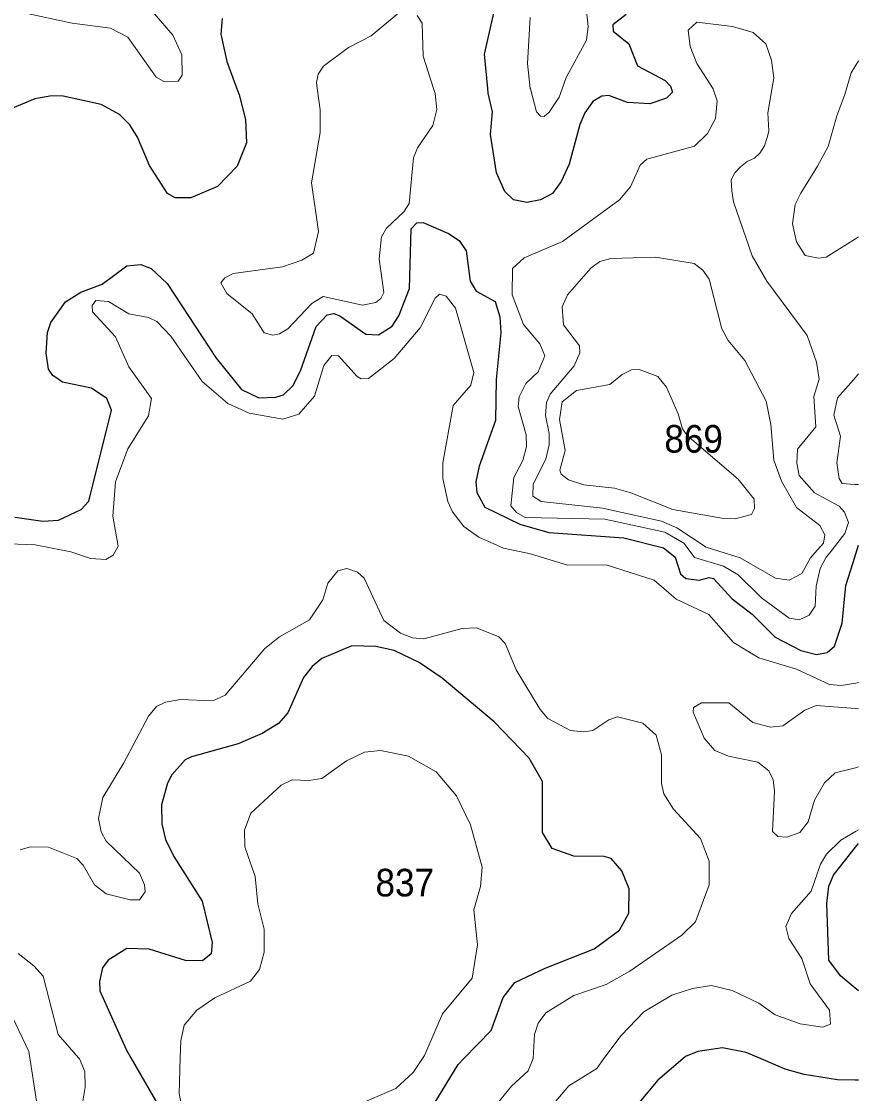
# Model space of a CAD drawing. Extents: x 473.9 to 500, y 7733.1 to 7760.8.
# Drawn here: x 497.575 to 500, y 7743.401 to 7746.506 of the extents above; entities that cross this region are included whole.
import ezdxf

# ---------------------------------------------------------------- set-up
doc = ezdxf.new("R2010")
doc.units = 0
doc.header["$LTSCALE"] = 0.032
doc.layers.add('1', color=7, linetype='Continuous', lineweight=25)
doc.layers.add('2', color=7, linetype='Continuous', lineweight=13)
doc.layers.add('21', color=7, linetype='Continuous')

msp = doc.modelspace()

# ---------------------------------------------------------------- linework, layer by layer
at = {"layer": '1'}
for points in [[(499.3263, 7746.5263), (499.2885, 7746.4964), (499.2892, 7746.4788), (499.334, 7746.4418), (499.3596, 7746.3778), (499.4397, 7746.3355), (499.4556, 7746.3191), (499.4581, 7746.3105), (499.4606, 7746.302), (499.4431, 7746.284), (499.395, 7746.2681), (499.3308, 7746.2721), (499.276, 7746.292), (499.2558, 7746.2897), (499.2303, 7746.2742), (499.2071, 7746.2415), (499.1923, 7746.2081), (499.1618, 7746.0936), (499.138, 7746.0426), (499.1137, 7746.008), (499.0789, 7745.9895), (499.0388, 7745.9817), (499.0002, 7745.9901), (498.9752, 7746.0136), (498.9512, 7746.0679), (498.9336, 7746.179), (498.9399, 7746.2447), (498.927, 7746.2984), (498.9257, 7746.3121), (498.9159, 7746.4114), (498.9608, 7746.6081)], [(498.1559, 7746.5154), (498.1523, 7746.4693), (498.1698, 7746.3904), (498.198, 7746.3143), (498.2054, 7746.2942), (498.2241, 7746.2227), (498.2269, 7746.1546), (498.1994, 7746.0872), (498.1427, 7746.0285), (498.0656, 7745.996), (498.0202, 7745.9953), (497.9976, 7746.008), (497.9459, 7746.0893), (497.9112, 7746.1711), (497.8883, 7746.2069), (497.8587, 7746.2371), (497.8059, 7746.2662), (497.696, 7746.2904), (497.6631, 7746.2913), (497.6133, 7746.2824), (497.542, 7746.2524)], [(497.5559, 7745.0706), (497.6368, 7745.0587), (497.6821, 7745.0625), (497.7473, 7745.0927), (497.7696, 7745.117), (497.8353, 7745.3809), (497.8221, 7745.414), (497.7778, 7745.4443), (497.6938, 7745.4616), (497.6658, 7745.4806), (497.6526, 7745.4997), (497.6463, 7745.5462), (497.6504, 7745.6053), (497.6603, 7745.6342), (497.7023, 7745.6943), (497.7465, 7745.7223), (497.8089, 7745.746), (497.88, 7745.7986), (497.9207, 7745.8025), (497.9506, 7745.7905), (497.9964, 7745.7473), (498.1388, 7745.5312), (498.2125, 7745.4405), (498.2625, 7745.4162), (498.3118, 7745.4183), (498.334, 7745.4249), (498.3614, 7745.4509), (498.383, 7745.4943), (498.4288, 7745.6228), (498.46, 7745.6563), (498.48, 7745.6602), (498.4973, 7745.6538), (498.572, 7745.6005), (498.6091, 7745.5992), (498.6487, 7745.624), (498.6683, 7745.6535), (498.6985, 7745.7327), (498.7038, 7745.9054), (498.7206, 7745.9235), (498.7388, 7745.9238), (498.8123, 7745.892), (498.8432, 7745.8716), (498.8634, 7745.8422), (498.8743, 7745.7547), (498.8921, 7745.7256), (498.9471, 7745.6954), (498.9605, 7745.6511), (498.9632, 7745.605), (498.9499, 7745.4695), (498.9479, 7745.3506), (498.9006, 7745.2183), (498.8909, 7745.1727), (498.8937, 7745.142), (498.9172, 7745.0996), (499.0182, 7745.0502)], [(499.0182, 7745.0502), (499.1027, 7745.0263), (499.3201, 7745.0112), (499.4349, 7744.9816), (499.4528, 7744.9675), (499.4688, 7744.9549), (499.4842, 7744.9063), (499.4992, 7744.8935), (499.5379, 7744.8883), (499.567, 7744.8957), (499.5801, 7744.893), (499.6342, 7744.8341), (499.6915, 7744.7903), (499.7587, 7744.7231), (499.833, 7744.6846), (499.8777, 7744.6731), (499.9092, 7744.6789), (499.9303, 7744.6976), (499.9521, 7744.7637), (499.9632, 7744.8727), (499.9844, 7744.9398), (500, 7744.9892)], [(498.7595, 7743.3539), (498.8395, 7743.4857), (498.8565, 7743.5031), (498.9355, 7743.5837), (498.9702, 7743.6794), (499.0038, 7743.7233), (499.0919, 7743.765), (499.234, 7743.8209), (499.3077, 7743.8748), (499.3348, 7743.9234), (499.3352, 7743.9947), (499.3145, 7744.0465), (499.2834, 7744.0821), (499.2625, 7744.0875), (499.1748, 7744.0891), (499.1123, 7744.1108), (499.0847, 7744.1579), (499.0845, 7744.3054), (499.0461, 7744.3727), (498.9443, 7744.4783), (498.7939, 7744.6041), (498.7272, 7744.6494), (498.6547, 7744.6842), (498.6016, 7744.6962), (498.5316, 7744.6977), (498.4452, 7744.661), (498.417, 7744.6379), (498.3919, 7744.6067), (498.3461, 7744.5043), (498.3195, 7744.4731), (498.2723, 7744.4443), (498.2023, 7744.4147), (498.0673, 7744.3771), (498.0491, 7744.3675), (498.0105, 7744.3247), (497.9977, 7744.3002), (497.9807, 7744.2372), (497.981, 7744.1827), (497.9925, 7744.1371), (498.0163, 7744.088), (498.0983, 7743.959), (498.1277, 7743.8392), (498.1241, 7743.8057), (498.0994, 7743.7856), (498.0501, 7743.787), (497.9448, 7743.8192), (497.8804, 7743.8212), (497.8264, 7743.7876), (497.8096, 7743.7659), (497.8007, 7743.7255), (497.8014, 7743.6986), (497.8777, 7743.5291), (497.8918, 7743.5046), (497.9852, 7743.3428)], [(500, 7743.6991), (499.9845, 7743.7117), (499.9472, 7743.742), (499.9142, 7743.7881), (499.908, 7743.9514), (499.9135, 7744.0025), (499.9274, 7744.0341), (499.9876, 7744.1101), (500, 7744.1258)], [(500, 7743.4404), (499.9903, 7743.4405), (499.9391, 7743.4411), (499.8427, 7743.4562), (499.7869, 7743.4724), (499.7178, 7743.5018), (499.6745, 7743.5202), (499.6056, 7743.5335), (499.5343, 7743.5228), (499.4983, 7743.5087), (499.4906, 7743.5021), (499.418, 7743.4399), (499.3054, 7743.3048)]]:
    msp.add_lwpolyline(points, dxfattribs=at)
at = {"layer": '2'}
for points in [[(499.0484, 7746.518), (499.0405, 7746.385), (499.0489, 7746.3125), (499.0491, 7746.3117), (499.0665, 7746.2443), (499.0782, 7746.2317), (499.0894, 7746.2316), (499.104, 7746.2435), (499.1323, 7746.287), (499.1411, 7746.3115), (499.1528, 7746.3439), (499.2115, 7746.4523), (499.2166, 7746.4922), (499.2085, 7746.5643)], [(497.5777, 7746.5319), (497.7216, 7746.5011), (497.8324, 7746.487), (497.8825, 7746.4608), (497.9648, 7746.3454), (497.9868, 7746.3329), (498.029, 7746.3331), (498.0402, 7746.3505), (498.0392, 7746.4093), (498.0133, 7746.4671), (497.9599, 7746.5281)], [(498.6685, 7746.531), (498.5882, 7746.465), (498.5224, 7746.4306), (498.4496, 7746.3773), (498.4343, 7746.3541), (498.4295, 7746.33), (498.4316, 7746.3136), (498.4398, 7746.2501), (498.4398, 7746.1847), (498.415, 7746.0394), (498.4351, 7745.8984), (498.4204, 7745.8358), (498.3874, 7745.8149), (498.3311, 7745.7958), (498.188, 7745.7768), (498.1641, 7745.7639), (498.1522, 7745.7498), (498.1701, 7745.7184), (498.2427, 7745.6601), (498.278, 7745.6042), (498.3026, 7745.5975), (498.3225, 7745.6015), (498.3468, 7745.6164), (498.4161, 7745.6895), (498.449, 7745.7098), (498.5626, 7745.6852), (498.6013, 7745.6926), (498.6158, 7745.7037), (498.6244, 7745.7216), (498.6113, 7745.8186), (498.6182, 7745.8824), (498.6328, 7745.9079), (498.683, 7745.9549), (498.6977, 7745.9788), (498.7103, 7746.1112), (498.7221, 7746.1401), (498.7664, 7746.2051), (498.7782, 7746.2511), (498.7735, 7746.2976), (498.7686, 7746.3126), (498.7381, 7746.4061), (498.7359, 7746.5015), (498.721, 7746.5238)], [(500, 7746.392), (499.9783, 7746.3573), (499.9604, 7746.2953), (499.9367, 7746.2332), (499.9115, 7746.1445), (499.8809, 7746.0874), (499.8331, 7746.0094), (499.8166, 7745.9767), (499.8083, 7745.9203), (499.8199, 7745.868), (499.8457, 7745.8282), (499.8843, 7745.821), (499.9057, 7745.824), (499.9909, 7745.8773), (500, 7745.883)], [(500, 7744.5919), (499.9919, 7744.5904), (499.9498, 7744.5828), (499.9158, 7744.5861), (499.8203, 7744.631), (499.7113, 7744.6629), (499.6372, 7744.7079), (499.5665, 7744.789), (499.4718, 7744.8337), (499.4077, 7744.8882), (499.2691, 7744.933), (499.1566, 7744.9316), (499.0493, 7744.9647), (499.0362, 7744.9675), (498.9711, 7744.9814), (498.8997, 7745.0131), (498.8564, 7745.0435), (498.824, 7745.0859), (498.8096, 7745.1164), (498.7953, 7745.1829), (498.7953, 7745.2278), (498.8253, 7745.3945), (498.8764, 7745.4533), (498.8852, 7745.4895), (498.8327, 7745.676), (498.8051, 7745.7113), (498.7858, 7745.7169), (498.7729, 7745.7054), (498.7302, 7745.6195), (498.6543, 7745.5306), (498.5806, 7745.4721), (498.5593, 7745.4714), (498.5472, 7745.4778), (498.4934, 7745.5377), (498.4736, 7745.5386), (498.4506, 7745.5104), (498.4234, 7745.4208), (498.3785, 7745.3687), (498.3315, 7745.3547), (498.2341, 7745.3721), (498.1724, 7745.4), (498.0978, 7745.4636), (498.0072, 7745.595), (497.9672, 7745.6378), (497.9425, 7745.6494), (497.8856, 7745.66), (497.8267, 7745.6949), (497.7898, 7745.698), (497.7798, 7745.6836), (497.7809, 7745.6654), (497.8472, 7745.5934), (497.8858, 7745.5059), (497.9511, 7745.4145), (497.9432, 7745.364), (497.883, 7745.2691), (497.8468, 7745.1732), (497.8393, 7745.0736), (497.8545, 7744.9865), (497.8439, 7744.9675), (497.8403, 7744.9611), (497.8196, 7744.9481), (497.7746, 7744.9506), (497.7263, 7744.9675), (497.718, 7744.9704), (497.6143, 7744.9904), (497.4887, 7744.9951)], [(500, 7745.4854), (499.9849, 7745.4683), (499.9394, 7745.4168), (499.928, 7745.3661), (499.9479, 7745.3056), (499.9371, 7745.2279), (499.9434, 7745.1831), (499.9526, 7745.168), (499.9892, 7745.1658), (500, 7745.1652)], [(497.9916, 7744.5348), (498.0352, 7744.5426), (498.1291, 7744.5384), (498.165, 7744.5554), (498.2799, 7744.6905), (498.3228, 7744.724), (498.4097, 7744.773), (498.448, 7744.8318), (498.462, 7744.88), (498.491, 7744.915), (498.517, 7744.922), (498.5481, 7744.9114), (498.5672, 7744.8944), (498.6248, 7744.7718), (498.673, 7744.7347), (498.7073, 7744.7209), (498.7405, 7744.7179), (498.8515, 7744.7484), (498.8927, 7744.75), (498.9579, 7744.7238), (498.976, 7744.7046), (499.0084, 7744.6285), (499.0779, 7744.514), (499.0997, 7744.4881), (499.1654, 7744.4526), (499.2037, 7744.4486), (499.2297, 7744.4526), (499.2763, 7744.4836), (499.3011, 7744.4926), (499.3753, 7744.4737), (499.4139, 7744.4394), (499.4287, 7744.3826), (499.4291, 7744.2993), (499.4362, 7744.2692), (499.464, 7744.2246), (499.5417, 7744.14), (499.5673, 7744.0748), (499.5676, 7744.0058), (499.5277, 7743.8984), (499.4882, 7743.86), (499.3377, 7743.7556), (499.2688, 7743.717), (499.1752, 7743.6858), (499.0936, 7743.6356), (499.0722, 7743.6048), (499.0611, 7743.572), (499.0573, 7743.5028), (499.0573, 7743.5026), (499.0429, 7743.467), (498.994, 7743.4227), (498.9047, 7743.3125)], [(497.571, 7744.1074), (497.601, 7744.1164), (497.6534, 7744.1149), (497.7349, 7744.0826), (497.7534, 7744.0632), (497.7866, 7744.0059), (497.8197, 7743.9795), (497.89, 7743.9625), (497.9165, 7743.9624), (497.9332, 7743.9853), (497.9312, 7744.0061), (497.9165, 7744.04), (497.8201, 7744.1326), (497.8056, 7744.1591), (497.7975, 7744.1984), (497.8104, 7744.2587), (497.8716, 7744.3589), (497.9427, 7744.4944), (497.9661, 7744.5224), (497.9916, 7744.5348)], [(500, 7744.5157), (499.9913, 7744.5164), (499.8769, 7744.5255), (499.8442, 7744.5115), (499.7802, 7744.4666), (499.7451, 7744.4622), (499.6936, 7744.4763), (499.6237, 7744.5326), (499.5451, 7744.533), (499.5222, 7744.5198), (499.5204, 7744.5059), (499.5528, 7744.4311), (499.584, 7744.3948), (499.6234, 7744.3781), (499.7084, 7744.3615), (499.7402, 7744.3361), (499.7522, 7744.3096), (499.756, 7744.277), (499.7504, 7744.16), (499.7657, 7744.1455), (499.7923, 7744.1442), (499.8294, 7744.1571), (499.8542, 7744.1888), (499.8724, 7744.2515), (499.9017, 7744.3014), (499.9324, 7744.33), (499.9909, 7744.3449), (500, 7744.3472)], [(498.0649, 7743.2335), (498.0319, 7743.4018), (498.0349, 7743.5044), (498.0364, 7743.554), (498.0461, 7743.5997), (498.0832, 7743.6425), (498.1348, 7743.6785), (498.238, 7743.7271), (498.2644, 7743.7604), (498.2783, 7743.8107), (498.2775, 7743.8771), (498.2597, 7743.9506), (498.2514, 7744.03), (498.2215, 7744.1155), (498.221, 7744.1644), (498.2395, 7744.2135), (498.3269, 7744.2943), (498.3592, 7744.3098), (498.4072, 7744.3079), (498.4452, 7744.3141), (498.5163, 7744.3649), (498.5685, 7744.3897), (498.6151, 7744.3946), (498.696, 7744.3782), (498.7764, 7744.3331), (498.8354, 7744.2636), (498.8758, 7744.1794), (498.9092, 7744.0567), (498.9045, 7744.0015), (498.8853, 7743.9334), (498.8964, 7743.8325), (498.8809, 7743.7356), (498.7949, 7743.6327), (498.7426, 7743.5119), (498.7368, 7743.5033), (498.7095, 7743.4624), (498.6593, 7743.4163), (498.5428, 7743.3654)], [(499.9489, 7744.135), (499.9909, 7744.1599), (500, 7744.1653)], [(499.0841, 7743.3338), (499.1608, 7743.4233), (499.2415, 7743.4741), (499.2624, 7743.5025), (499.3122, 7743.5699), (499.3781, 7743.638), (499.4588, 7743.686), (499.5184, 7743.7059), (499.5743, 7743.7143), (499.6342, 7743.7002), (499.7113, 7743.6633), (499.7583, 7743.6298), (499.8308, 7743.6033), (499.8956, 7743.5939), (499.9186, 7743.602), (499.9158, 7743.6428), (499.8593, 7743.7188), (499.8354, 7743.793), (499.7979, 7743.8503), (499.789, 7743.8856), (499.8054, 7743.9232), (499.863, 7743.988), (499.89, 7744.0659), (499.9067, 7744.0947), (499.9489, 7744.135)], [(496.8253, 7743.3976), (496.8983, 7743.4202), (497.0119, 7743.4315), (497.0666, 7743.4604), (497.0827, 7743.481), (497.0884, 7743.5058), (497.1101, 7743.5994), (497.1301, 7743.6524), (497.1925, 7743.7455), (497.2221, 7743.772), (497.2663, 7743.7938), (497.3597, 7743.8235), (497.4148, 7743.8203), (497.4621, 7743.7763), (497.5258, 7743.6828), (497.5299, 7743.6634), (497.5959, 7743.5228), (497.5986, 7743.505), (497.6257, 7743.3291)], [(497.7467, 7743.3444), (497.7597, 7743.4199), (497.7587, 7743.465), (497.7429, 7743.5017), (497.7402, 7743.5048), (497.6814, 7743.5727), (497.6374, 7743.741), (497.6108, 7743.7716), (497.5654, 7743.8067)]]:
    msp.add_lwpolyline(points, dxfattribs=at)
for points in [[(499.7488, 7746.3096), (499.7543, 7746.3426), (499.7478, 7746.3948), (499.7316, 7746.4414), (499.6951, 7746.4748), (499.6352, 7746.4922), (499.5311, 7746.5043), (499.5063, 7746.481), (499.5119, 7746.4335), (499.5317, 7746.3846), (499.5788, 7746.3112), (499.5792, 7746.3101), (499.5903, 7746.2768), (499.5858, 7746.2249), (499.5628, 7746.1816), (499.5247, 7746.1457), (499.3868, 7746.1079), (499.3673, 7746.0899), (499.3394, 7746.0271), (499.3076, 7745.9894), (499.1422, 7745.8696), (499.0311, 7745.8214), (498.9969, 7745.7909), (498.9963, 7745.7151), (499.0288, 7745.6284), (499.0769, 7745.5732), (499.091, 7745.5379), (499.0719, 7745.4921), (499.0364, 7745.458), (499.0167, 7745.4195), (499.014, 7745.3911), (499.0371, 7745.3094), (499.038, 7745.2756), (499.0275, 7745.2348), (499.001, 7745.186), (498.9923, 7745.1031), (499.0087, 7745.0844), (499.0345, 7745.0699), (499.2646, 7745.0654), (499.4384, 7745.0274), (499.4942, 7744.9956), (499.5149, 7744.9675), (499.5245, 7744.9544), (499.6089, 7744.9285), (499.6513, 7744.9034), (499.7189, 7744.8375), (499.7992, 7744.7779), (499.8281, 7744.7732), (499.857, 7744.787), (499.8744, 7744.8131), (499.8769, 7744.871), (499.8891, 7744.9225), (499.9064, 7744.955), (499.9163, 7744.9675), (499.9605, 7745.0232), (499.9706, 7745.0551), (499.9596, 7745.0848), (499.9437, 7745.1026), (499.8721, 7745.1411), (499.8278, 7745.1916), (499.8212, 7745.2268), (499.8228, 7745.2679), (499.8758, 7745.3325), (499.8706, 7745.42), (499.8861, 7745.4707), (499.8777, 7745.5199), (499.8507, 7745.5971), (499.734, 7745.7538), (499.692, 7745.8277), (499.6381, 7745.9837), (499.6326, 7746.0162), (499.6308, 7746.0482), (499.6412, 7746.068), (499.658, 7746.0855), (499.6771, 7746.101), (499.6981, 7746.1102), (499.7138, 7746.1245), (499.7277, 7746.1466), (499.7363, 7746.1734), (499.7397, 7746.1893), (499.7374, 7746.2419)], [(499.7766, 7745.1752), (499.7548, 7745.2362), (499.7455, 7745.3393), (499.7327, 7745.4069), (499.6706, 7745.5248), (499.6226, 7745.5827), (499.6034, 7745.6158), (499.5668, 7745.7596), (499.549, 7745.7865), (499.5238, 7745.8059), (499.4113, 7745.8234), (499.2819, 7745.82), (499.2501, 7745.8111), (499.2243, 7745.7921), (499.1563, 7745.7151), (499.1408, 7745.6797), (499.1449, 7745.6279), (499.1919, 7745.5667), (499.1925, 7745.5464), (499.176, 7745.5088), (499.1064, 7745.4273), (499.0956, 7745.4026), (499.0927, 7745.3651), (499.1039, 7745.313), (499.1039, 7745.2804), (499.0939, 7745.2386), (499.0572, 7745.1667), (499.0563, 7745.1312), (499.0803, 7745.1164), (499.2583, 7745.0973), (499.4294, 7745.0593), (499.4738, 7745.0402), (499.5585, 7744.9834), (499.6107, 7744.9675), (499.657, 7744.9534), (499.7589, 7744.8945), (499.7992, 7744.8883), (499.8358, 7744.9076), (499.8606, 7744.9534), (499.8734, 7744.9675), (499.8987, 7744.9955), (499.9023, 7745.0192), (499.8877, 7745.0469), (499.8198, 7745.099)], [(499.6975, 7745.1227), (499.6514, 7745.181), (499.5031, 7745.3068), (499.4901, 7745.3265), (499.4777, 7745.37), (499.4432, 7745.4471), (499.4186, 7745.4782), (499.3644, 7745.4987), (499.3425, 7745.4971), (499.3147, 7745.4837), (499.2792, 7745.4552), (499.1828, 7745.4374), (499.1416, 7745.4045), (499.1331, 7745.3533), (499.1496, 7745.2638), (499.1346, 7745.2068), (499.1387, 7745.1954), (499.16, 7745.1786), (499.2042, 7745.1642), (499.2927, 7745.1543), (499.3403, 7745.1415), (499.462, 7745.0931), (499.6083, 7745.0665), (499.6422, 7745.0662), (499.6897, 7745.0784), (499.6989, 7745.096)]]:
    msp.add_lwpolyline(points, close=True, dxfattribs=at)

# ---------------------------------------------------------------- texts
at = {"layer": '21', "width": 0.95}
for s, p in [('869', (499.4374, 7745.2577)), ('837', (498.6004, 7743.9723))]:
    msp.add_text(s, height=0.08, dxfattribs=at).set_placement(p)

doc.saveas('drawing.dxf')
